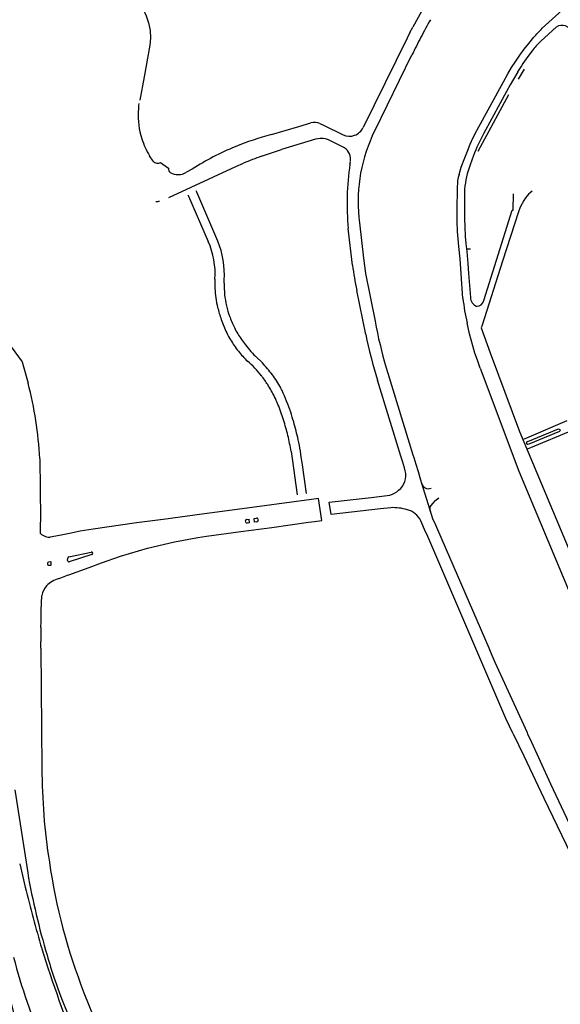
# Model space of a CAD drawing. Extents: x 148869 to 161638, y 453607 to 469810.
# Tile 916 of 1056: x 159128.59 to 159130.77, y 459849.73 to 459853.7. Entities that reach past the tile are written whole.
import ezdxf

# ---------------------------------------------------------------- set-up
doc = ezdxf.new("R2010")
doc.units = 0
doc.layers.add('LKI_V01_KANTRIJWEG', color=252, linetype='CONTINUOUS')

msp = doc.modelspace()

# ---------------------------------------------------------------- linework, layer by layer
at = {"layer": 'LKI_V01_KANTRIJWEG'}
for p, q in [((159130.2087, 459853.7316), (159130.1728, 459853.6659)), ((159130.2087, 459853.7316), (159130.1728, 459853.6659)), ((159130.161, 459853.6435), (159130.1496, 459853.6209)), ((159130.161, 459853.6435), (159130.1496, 459853.6209)), ((159130.161, 459853.6435), (159130.1728, 459853.6659)), ((159130.161, 459853.6435), (159130.1728, 459853.6659)), ((159130.7497, 459853.6659), (159130.6874, 459853.6083)), ((159130.7497, 459853.6659), (159130.6874, 459853.6083)), ((159130.1496, 459853.6209), (159129.9724, 459853.2609)), ((159130.1496, 459853.6209), (159129.9724, 459853.2609)), ((159130.0193, 459853.2475), (159130.1689, 459853.5535)), ((159130.0193, 459853.2475), (159130.1689, 459853.5535)), ((159130.6208, 459853.4956), (159130.5961, 459853.456)), ((159130.6208, 459853.4956), (159130.5961, 459853.456)), ((159130.4359, 459853.1663), (159130.5589, 459853.3941)), ((159130.4359, 459853.1663), (159130.5589, 459853.3941)), ((159129.7133, 459853.2651), (159129.7619, 459853.2798)), ((159129.7133, 459853.2651), (159129.7619, 459853.2798)), ((159129.6031, 459853.2324), (159129.7133, 459853.2651)), ((159129.6031, 459853.2324), (159129.7133, 459853.2651)), ((159129.7982, 459853.2772), (159129.8129, 459853.2702)), ((159129.7982, 459853.2772), (159129.8129, 459853.2702)), ((159129.8129, 459853.2702), (159129.8919, 459853.2321)), ((159129.8129, 459853.2702), (159129.8919, 459853.2321)), ((159130.0093, 459853.2272), (159130.0193, 459853.2475)), ((159130.0093, 459853.2272), (159130.0193, 459853.2475)), ((159129.7811, 459853.2135), (159129.643, 459853.1728)), ((159129.7811, 459853.2135), (159129.643, 459853.1728)), ((159129.5631, 459853.1453), (159129.643, 459853.1728)), ((159129.5631, 459853.1453), (159129.643, 459853.1728)), ((159129.1263, 459853.1258), (159129.1124, 459853.1469)), ((159129.1263, 459853.1258), (159129.1124, 459853.1469)), ((159129.1568, 459853.1204), (159129.1887, 459853.097)), ((159129.1568, 459853.1204), (159129.1887, 459853.097)), ((159129.9193, 459853.1139), (159129.921, 459853.1235)), ((159129.9193, 459853.1139), (159129.921, 459853.1235)), ((159130.4166, 459853.1486), (159130.4029, 459853.111)), ((159130.4166, 459853.1486), (159130.4029, 459853.111)), ((159129.2844, 459853.0935), (159129.2609, 459853.0809)), ((159129.2844, 459853.0935), (159129.2609, 459853.0809)), ((159130.5771, 459852.9281), (159130.5778, 459852.9939)), ((159130.5771, 459852.9281), (159130.5778, 459852.9939)), ((159130.5721, 459852.9281), (159130.5771, 459852.9281)), ((159130.5721, 459852.9281), (159130.5771, 459852.9281)), ((159129.9294, 459852.7066), (159129.9123, 459852.854)), ((159129.9294, 459852.7066), (159129.9123, 459852.854)), ((159130.4052, 459852.7708), (159130.3886, 459852.7707)), ((159130.4052, 459852.7708), (159130.3886, 459852.7707)), ((159129.4127, 459852.6347), (159129.4128, 459852.6469)), ((159129.4127, 459852.6347), (159129.4128, 459852.6469)), ((159129.9826, 459852.4279), (159129.9468, 459852.6052)), ((159129.9826, 459852.4279), (159129.9468, 459852.6052)), ((159129.5612, 459852.3185), (159129.5451, 459852.3338)), ((159129.5612, 459852.3185), (159129.5451, 459852.3338)), ((159128.6032, 459852.3031), (159128.6231, 459852.2314)), ((159128.6032, 459852.3031), (159128.6231, 459852.2314)), ((159130.0651, 459852.2931), (159130.0714, 459852.2715)), ((159130.0651, 459852.2931), (159130.0714, 459852.2715)), ((159130.7929, 459852.0792), (159130.63, 459852.0103)), ((159130.7929, 459852.0792), (159130.63, 459852.0103)), ((159130.6026, 459852.037), (159130.9769, 459851.1395)), ((159130.6026, 459852.037), (159130.9769, 459851.1395)), ((159130.63, 459852.0103), (159130.6162, 459852.0045)), ((159130.63, 459852.0103), (159130.6162, 459852.0045)), ((159130.8144, 459852.0403), (159130.6462, 459851.9702)), ((159130.8144, 459852.0403), (159130.6462, 459851.9702)), ((159130.6462, 459851.9702), (159130.6326, 459851.9648)), ((159130.6462, 459851.9702), (159130.6326, 459851.9648)), ((159129.7234, 459851.9334), (159129.7197, 459851.9576)), ((159129.7234, 459851.9334), (159129.7197, 459851.9576)), ((159129.7264, 459851.9115), (159129.7234, 459851.9334)), ((159129.7264, 459851.9115), (159129.7234, 459851.9334)), ((159128.6699, 459851.9272), (159128.6727, 459851.6851)), ((159128.6699, 459851.9272), (159128.6727, 459851.6851)), ((159129.744, 459851.7865), (159129.7264, 459851.9115)), ((159129.744, 459851.7865), (159129.7264, 459851.9115)), ((159130.2077, 459851.8289), (159130.2457, 459851.7034)), ((159130.2077, 459851.8289), (159130.2457, 459851.7034)), ((159129.7046, 459851.7974), (159129.7049, 459851.7954)), ((159129.7046, 459851.7974), (159129.7049, 459851.7954)), ((159129.7421, 459851.7999), (159129.7417, 459851.8024)), ((159129.7421, 459851.7999), (159129.7417, 459851.8024)), ((159130.2606, 459851.7568), (159130.245, 459851.7389)), ((159130.2606, 459851.7568), (159130.245, 459851.7389)), ((159130.2606, 459851.7568), (159130.2772, 459851.7691)), ((159130.2606, 459851.7568), (159130.2772, 459851.7691)), ((159128.6724, 459851.6599), (159128.6715, 459851.6309)), ((159128.6724, 459851.6599), (159128.6715, 459851.6309)), ((159128.6727, 459851.6851), (159128.6724, 459851.6599)), ((159128.6727, 459851.6851), (159128.6724, 459851.6599)), ((159129.4995, 459851.6715), (159129.4987, 459851.6765)), ((159129.4995, 459851.6715), (159129.4987, 459851.6765)), ((159129.5033, 459851.6827), (159129.5128, 459851.6841)), ((159129.5033, 459851.6827), (159129.5128, 459851.6841)), ((159129.5149, 459851.669), (159129.5048, 459851.6676)), ((159129.5149, 459851.669), (159129.5048, 459851.6676)), ((159129.5149, 459851.669), (159129.5128, 459851.6841)), ((159129.5149, 459851.669), (159129.5128, 459851.6841)), ((159129.5329, 459851.6864), (159129.5427, 459851.6879)), ((159129.5329, 459851.6864), (159129.5427, 459851.6879)), ((159129.5351, 459851.6715), (159129.5329, 459851.6864)), ((159129.5351, 459851.6715), (159129.5329, 459851.6864)), ((159129.5447, 459851.6729), (159129.5351, 459851.6715)), ((159129.5447, 459851.6729), (159129.5351, 459851.6715)), ((159129.5483, 459851.6837), (159129.5491, 459851.6789)), ((159129.5483, 459851.6837), (159129.5491, 459851.6789)), ((159128.6776, 459851.6224), (159128.6744, 459851.625)), ((159128.6776, 459851.6224), (159128.6744, 459851.625)), ((159128.7495, 459851.6179), (159128.712, 459851.6106)), ((159128.7495, 459851.6179), (159128.712, 459851.6106)), ((159128.79, 459851.6256), (159128.7495, 459851.6179)), ((159128.79, 459851.6256), (159128.7495, 459851.6179)), ((159128.7868, 459851.5318), (159128.8773, 459851.5507)), ((159128.7868, 459851.5318), (159128.8773, 459851.5507)), ((159128.8799, 459851.5406), (159128.7885, 459851.5113)), ((159128.8799, 459851.5406), (159128.7885, 459851.5113)), ((159128.7012, 459851.506), (159128.7009, 459851.5047)), ((159128.7012, 459851.506), (159128.7009, 459851.5047)), ((159128.7051, 459851.4987), (159128.7139, 459851.4979)), ((159128.7051, 459851.4987), (159128.7139, 459851.4979)), ((159128.7135, 459851.5118), (159128.7058, 459851.5101)), ((159128.7135, 459851.5118), (159128.7058, 459851.5101)), ((159128.7155, 459851.5001), (159128.7156, 459851.51)), ((159128.7155, 459851.5001), (159128.7156, 459851.51)), ((159128.7823, 459851.5166), (159128.7829, 459851.5265)), ((159128.7823, 459851.5166), (159128.7829, 459851.5265)), ((159128.6749, 459851.2467), (159128.6761, 459851.2713)), ((159128.6749, 459851.2467), (159128.6761, 459851.2713)), ((159128.6749, 459851.2467), (159128.6751, 459851.2101)), ((159128.6749, 459851.2467), (159128.6751, 459851.2101)), ((159128.6751, 459851.2101), (159128.6749, 459851.1913)), ((159128.6751, 459851.2101), (159128.6749, 459851.1913)), ((159128.6751, 459851.1633), (159128.6749, 459851.1913)), ((159128.6751, 459851.1633), (159128.6749, 459851.1913)), ((159128.6751, 459851.1633), (159128.6785, 459850.6808)), ((159128.6751, 459851.1633), (159128.6785, 459850.6808)), ((159130.4784, 459851.1651), (159130.4868, 459851.1455)), ((159130.4784, 459851.1651), (159130.4868, 459851.1455)), ((159130.5767, 459850.8195), (159130.5474, 459850.8806)), ((159130.5767, 459850.8195), (159130.5474, 459850.8806)), ((159130.6325, 459850.8246), (159130.6348, 459850.8195)), ((159130.6325, 459850.8246), (159130.6348, 459850.8195)), ((159130.6446, 459850.7981), (159130.6348, 459850.8195)), ((159130.6446, 459850.7981), (159130.6348, 459850.8195)), ((159128.5691, 459850.5937), (159128.6216, 459850.2584)), ((159128.5691, 459850.5937), (159128.6216, 459850.2584)), ((159128.5893, 459850.2957), (159128.6109, 459850.2017)), ((159128.5893, 459850.2957), (159128.6109, 459850.2017)), ((159128.6192, 459849.7385), (159128.6847, 459849.5567)), ((159128.6192, 459849.7385), (159128.6847, 459849.5567))]:
    msp.add_line(p, q, dxfattribs=at)
for points in [[(159128.7404, 459853.9368), (159128.809, 459853.9043), (159128.8569, 459853.8814), (159128.9508, 459853.8444), (159128.979, 459853.8328), (159129.0048, 459853.8187), (159129.0296, 459853.8004), (159129.0511, 459853.7807), (159129.0688, 459853.7632), (159129.0861, 459853.7382), (159129.0988, 459853.7106), (159129.108, 459853.6821), (159129.1141, 459853.6514), (159129.1158, 459853.6224), (159129.1138, 459853.5925), (159129.0903, 459853.4653), (159129.0735, 459853.3711)], [(159128.7404, 459853.9368), (159128.809, 459853.9043), (159128.8569, 459853.8814), (159128.9508, 459853.8444), (159128.979, 459853.8328), (159129.0048, 459853.8187), (159129.0296, 459853.8004), (159129.0511, 459853.7807), (159129.0688, 459853.7632), (159129.0861, 459853.7382), (159129.0988, 459853.7106), (159129.108, 459853.6821), (159129.1141, 459853.6514), (159129.1158, 459853.6224), (159129.1138, 459853.5925), (159129.0903, 459853.4653), (159129.0735, 459853.3711)], [(159130.6938, 459853.661), (159130.7602, 459853.7215), (159130.8132, 459853.7683), (159130.8297, 459853.7801), (159130.8543, 459853.797), (159130.8995, 459853.8248)], [(159130.6938, 459853.661), (159130.7602, 459853.7215), (159130.8132, 459853.7683), (159130.8297, 459853.7801), (159130.8543, 459853.797), (159130.8995, 459853.8248)], [(159130.3587, 459853.0719), (159130.3676, 459853.1009), (159130.3816, 459853.1387), (159130.3921, 459853.1664), (159130.4038, 459853.1945), (159130.416, 459853.2214), (159130.4299, 459853.2484), (159130.537, 459853.4457), (159130.5548, 459853.477), (159130.5704, 459853.5025), (159130.5873, 459853.5277), (159130.6035, 459853.553), (159130.6212, 459853.577), (159130.6394, 459853.6001), (159130.6592, 459853.6246)], [(159130.3587, 459853.0719), (159130.3676, 459853.1009), (159130.3816, 459853.1387), (159130.3921, 459853.1664), (159130.4038, 459853.1945), (159130.416, 459853.2214), (159130.4299, 459853.2484), (159130.537, 459853.4457), (159130.5548, 459853.477), (159130.5704, 459853.5025), (159130.5873, 459853.5277), (159130.6035, 459853.553), (159130.6212, 459853.577), (159130.6394, 459853.6001), (159130.6592, 459853.6246)], [(159130.6534, 459853.5705), (159130.6359, 459853.547), (159130.6155, 459853.5184)], [(159130.6534, 459853.5705), (159130.6359, 459853.547), (159130.6155, 459853.5184)], [(159130.5947, 459853.4848), (159130.5643, 459853.4329), (159130.5497, 459853.4064), (159130.5248, 459853.3598), (159130.4569, 459853.235)], [(159130.5947, 459853.4848), (159130.5643, 459853.4329), (159130.5497, 459853.4064), (159130.5248, 459853.3598), (159130.4569, 459853.235)], [(159129.8977, 459853.1786), (159129.8326, 459853.2112), (159129.8212, 459853.2149), (159129.8114, 459853.2168), (159129.7997, 459853.2174), (159129.7901, 459853.2161), (159129.7811, 459853.2135)], [(159129.8977, 459853.1786), (159129.8326, 459853.2112), (159129.8212, 459853.2149), (159129.8114, 459853.2168), (159129.7997, 459853.2174), (159129.7901, 459853.2161), (159129.7811, 459853.2135)], [(159129.1894, 459852.9791), (159129.4602, 459853.1047), (159129.4907, 459853.1172)], [(159129.1894, 459852.9791), (159129.4602, 459853.1047), (159129.4907, 459853.1172)], [(159129.3875, 459852.8038), (159129.3028, 459853), (159129.3004, 459853.0056)], [(159129.3875, 459852.8038), (159129.3028, 459853), (159129.3004, 459853.0056)], [(159130.3742, 459852.5722), (159130.3667, 459852.6723), (159130.363, 459852.732), (159130.3574, 459852.782), (159130.3547, 459852.8121), (159130.3526, 459852.8417), (159130.351, 459852.8822), (159130.3506, 459852.9223), (159130.3518, 459853.0225)], [(159130.3742, 459852.5722), (159130.3667, 459852.6723), (159130.363, 459852.732), (159130.3574, 459852.782), (159130.3547, 459852.8121), (159130.3526, 459852.8417), (159130.351, 459852.8822), (159130.3506, 459852.9223), (159130.3518, 459853.0225)], [(159130.381, 459853.0132), (159130.3805, 459852.8929), (159130.3818, 459852.8619), (159130.3839, 459852.8226), (159130.3862, 459852.7937), (159130.3895, 459852.7622), (159130.3944, 459852.7131), (159130.3973, 459852.6731), (159130.4045, 459852.5768)], [(159130.381, 459853.0132), (159130.3805, 459852.8929), (159130.3818, 459852.8619), (159130.3839, 459852.8226), (159130.3862, 459852.7937), (159130.3895, 459852.7622), (159130.3944, 459852.7131), (159130.3973, 459852.6731), (159130.4045, 459852.5768)], [(159129.2666, 459852.9896), (159129.269, 459852.9839), (159129.3482, 459852.8021)], [(159129.2666, 459852.9896), (159129.269, 459852.9839), (159129.3482, 459852.8021)], [(159130.6267, 459852.9783), (159130.6196, 459852.9674), (159130.6051, 459852.9402), (159130.5976, 459852.9218), (159130.5338, 459852.723), (159130.4517, 459852.465), (159130.4483, 459852.454), (159130.4839, 459852.3536), (159130.6026, 459852.037)], [(159130.6267, 459852.9783), (159130.6196, 459852.9674), (159130.6051, 459852.9402), (159130.5976, 459852.9218), (159130.5338, 459852.723), (159130.4517, 459852.465), (159130.4483, 459852.454), (159130.4839, 459852.3536), (159130.6026, 459852.037)], [(159130.4587, 459852.5637), (159130.5092, 459852.7265), (159130.5721, 459852.9281)], [(159130.4587, 459852.5637), (159130.5092, 459852.7265), (159130.5721, 459852.9281)], [(159129.9579, 459852.8765), (159129.9734, 459852.7345), (159129.9823, 459852.6724), (159130.0204, 459852.481)], [(159129.9579, 459852.8765), (159129.9734, 459852.7345), (159129.9823, 459852.6724), (159130.0204, 459852.481)], [(159128.5009, 459852.4949), (159128.5318, 459852.4195), (159128.5399, 459852.3983), (159128.5996, 459852.3167), (159128.6032, 459852.3031)], [(159128.5009, 459852.4949), (159128.5318, 459852.4195), (159128.5399, 459852.3983), (159128.5996, 459852.3167), (159128.6032, 459852.3031)], [(159130.4439, 459852.2916), (159130.4323, 459852.3239), (159130.4225, 459852.3525), (159130.4139, 459852.3812), (159130.4011, 459852.4297), (159130.3909, 459852.4742)], [(159130.4439, 459852.2916), (159130.4323, 459852.3239), (159130.4225, 459852.3525), (159130.4139, 459852.3812), (159130.4011, 459852.4297), (159130.3909, 459852.4742)], [(159130.4439, 459852.2916), (159130.5988, 459851.8775), (159130.8643, 459851.2449), (159130.9029, 459851.1573), (159130.9447, 459851.0684), (159130.9717, 459851.0148)], [(159130.4439, 459852.2916), (159130.5988, 459851.8775), (159130.8643, 459851.2449), (159130.9029, 459851.1573), (159130.9447, 459851.0684), (159130.9717, 459851.0148)], [(159130.0714, 459852.2715), (159130.1725, 459851.9424), (159130.1759, 459851.9313), (159130.1843, 459851.9048), (159130.1936, 459851.875), (159130.2036, 459851.8422), (159130.2077, 459851.8289), (159130.2142, 459851.8168)], [(159130.0714, 459852.2715), (159130.1725, 459851.9424), (159130.1759, 459851.9313), (159130.1843, 459851.9048), (159130.1936, 459851.875), (159130.2036, 459851.8422), (159130.2077, 459851.8289), (159130.2142, 459851.8168)], [(159130.142, 459851.878), (159130.1385, 459851.8904), (159130.1305, 459851.9171), (159130.1239, 459851.9378), (159130.0299, 459852.2434)], [(159130.142, 459851.878), (159130.1385, 459851.8904), (159130.1305, 459851.9171), (159130.1239, 459851.9378), (159130.0299, 459852.2434)], [(159130.6353, 459851.997), (159130.7591, 459852.0472), (159130.7646, 459852.0448), (159130.7659, 459852.0416), (159130.7636, 459852.0364), (159130.639, 459851.9856)], [(159130.6353, 459851.997), (159130.7591, 459852.0472), (159130.7646, 459852.0448), (159130.7659, 459852.0416), (159130.7636, 459852.0364), (159130.639, 459851.9856)], [(159129.6827, 459851.9561), (159129.6865, 459851.9284), (159129.7068, 459851.7814)], [(159129.6827, 459851.9561), (159129.6865, 459851.9284), (159129.7068, 459851.7814)], [(159130.0835, 459851.7296), (159130.0427, 459851.7245), (159129.8433, 459851.7023), (159129.8362, 459851.7519), (159130.005, 459851.7714), (159130.0805, 459851.7805)], [(159130.0835, 459851.7296), (159130.0427, 459851.7245), (159129.8433, 459851.7023), (159129.8362, 459851.7519), (159130.005, 459851.7714), (159130.0805, 459851.7805)], [(159128.7478, 459851.4446), (159128.7822, 459851.4576), (159128.7866, 459851.459), (159128.8692, 459851.4894), (159128.9193, 459851.508), (159128.995, 459851.5347), (159129.1046, 459851.5671), (159129.2122, 459851.5923), (159129.3065, 459851.6101), (159129.3415, 459851.6154), (159129.4799, 459851.6338), (159129.6046, 459851.6506), (159129.7528, 459851.6708), (159129.7765, 459851.6744), (159129.8059, 459851.6778), (159129.7933, 459851.7671), (159129.7641, 459851.7626), (159129.4657, 459851.7228), (159129.3334, 459851.7049), (159129.1665, 459851.6826), (159129.0595, 459851.6685), (159128.8846, 459851.6438), (159128.8326, 459851.6347), (159128.79, 459851.6256)], [(159128.7478, 459851.4446), (159128.7822, 459851.4576), (159128.7866, 459851.459), (159128.8692, 459851.4894), (159128.9193, 459851.508), (159128.995, 459851.5347), (159129.1046, 459851.5671), (159129.2122, 459851.5923), (159129.3065, 459851.6101), (159129.3415, 459851.6154), (159129.4799, 459851.6338), (159129.6046, 459851.6506), (159129.7528, 459851.6708), (159129.7765, 459851.6744), (159129.8059, 459851.6778), (159129.7933, 459851.7671), (159129.7641, 459851.7626), (159129.4657, 459851.7228), (159129.3334, 459851.7049), (159129.1665, 459851.6826), (159129.0595, 459851.6685), (159128.8846, 459851.6438), (159128.8326, 459851.6347), (159128.79, 459851.6256)], [(159130.2427, 459851.7158), (159130.2457, 459851.7034), (159130.2523, 459851.6863), (159130.2635, 459851.661), (159130.2723, 459851.6413), (159130.4784, 459851.1651)], [(159130.2427, 459851.7158), (159130.2457, 459851.7034), (159130.2523, 459851.6863), (159130.2635, 459851.661), (159130.2723, 459851.6413), (159130.4784, 459851.1651)], [(159130.5474, 459850.8806), (159130.2326, 459851.6138), (159130.2201, 459851.6419), (159130.2087, 459851.6673), (159130.2044, 459851.6766)], [(159130.5474, 459850.8806), (159130.2326, 459851.6138), (159130.2201, 459851.6419), (159130.2087, 459851.6673), (159130.2044, 459851.6766)], [(159128.6761, 459851.2713), (159128.6761, 459851.3163), (159128.6781, 459851.3744)], [(159128.6761, 459851.2713), (159128.6761, 459851.3163), (159128.6781, 459851.3744)], [(159130.4868, 459851.1455), (159130.503, 459851.1078), (159130.6325, 459850.8246)], [(159130.4868, 459851.1455), (159130.503, 459851.1078), (159130.6325, 459850.8246)], [(159130.5767, 459850.8195), (159130.6194, 459850.7305), (159130.6995, 459850.5593), (159130.8626, 459850.2223), (159130.8817, 459850.1843), (159130.9456, 459850.0635), (159130.9831, 459849.9978)], [(159130.5767, 459850.8195), (159130.6194, 459850.7305), (159130.6995, 459850.5593), (159130.8626, 459850.2223), (159130.8817, 459850.1843), (159130.9456, 459850.0635), (159130.9831, 459849.9978)], [(159130.905, 459850.2424), (159130.8139, 459850.4331), (159130.7278, 459850.6164), (159130.6446, 459850.7981)], [(159130.905, 459850.2424), (159130.8139, 459850.4331), (159130.7278, 459850.6164), (159130.6446, 459850.7981)], [(159128.8482, 459849.7762), (159128.8908, 459849.669), (159128.9114, 459849.6225), (159128.9232, 459849.5945), (159128.9913, 459849.4116)], [(159128.8482, 459849.7762), (159128.8908, 459849.669), (159128.9114, 459849.6225), (159128.9232, 459849.5945), (159128.9913, 459849.4116)]]:
    msp.add_lwpolyline(points, dxfattribs=at)
for centre, radius, start, end in [((159135.3359, 459850.9138), 5.803, 151.35806, 152.1498), ((159135.3359, 459850.9138), 5.803, 151.35806, 152.1498), ((159128.5933, 459855.6291), 2.8785, 315.864, 316.8635), ((159128.5933, 459855.6291), 2.8785, 315.864, 316.8635), ((159130.7426, 459853.6581), 0.00322, 168.2758, 215.1332), ((159130.7426, 459853.6581), 0.00322, 168.2758, 215.1332), ((159130.7728, 459853.6298), 0.0429, 17.8103, 122.6326), ((159130.7728, 459853.6298), 0.0429, 17.8103, 122.6326), ((159131.4545, 459852.958), 1.4163, 151.9149, 153.5312), ((159131.4545, 459852.958), 1.4163, 151.9149, 153.5312), ((159130.9094, 459853.3751), 0.322, 133.5788, 142.6377), ((159130.9094, 459853.3751), 0.322, 133.5788, 142.6377), ((159131.5789, 459852.8753), 1.5645, 152.8511, 154.3139), ((159131.5789, 459852.8753), 1.5645, 152.8511, 154.3139), ((159132.1782, 459852.5265), 1.851, 147.5966, 148.8199), ((159132.1782, 459852.5265), 1.851, 147.5966, 148.8199), ((159129.3776, 459853.3098), 0.3111, 176.9774, 197.5388), ((159129.3776, 459853.3098), 0.3111, 176.9774, 197.5388), ((159129.5656, 459853.3079), 0.4991, 174.3347, 177.892), ((159129.5656, 459853.3079), 0.4991, 174.3347, 177.892), ((159129.7767, 459853.2319), 0.0501, 64.6544, 107.2148), ((159129.7767, 459853.2319), 0.0501, 64.6544, 107.2148), ((159129.9179, 459853.2863), 0.0601, 244.4037, 335.0095), ((159129.9179, 459853.2863), 0.0601, 244.4037, 335.0095), ((159129.3781, 459853.3095), 0.3115, 197.4647, 211.4669), ((159129.3781, 459853.3095), 0.3115, 197.4647, 211.4669), ((159129.8775, 459852.1678), 1.0994, 104.4536, 112.4588), ((159129.8775, 459852.1678), 1.0994, 104.4536, 112.4588), ((159130.5904, 459852.9629), 0.6384, 155.5472, 187.7798), ((159130.5904, 459852.9629), 0.6384, 155.5472, 187.7798), ((159131.3047, 459852.7869), 0.959, 152.1392, 157.8379), ((159131.3047, 459852.7869), 0.959, 152.1392, 157.8379), ((159129.8792, 459852.165), 1.1027, 112.4806, 122.6413), ((159129.8792, 459852.165), 1.1027, 112.4806, 122.6413), ((159129.8666, 459853.133), 0.0552, 350.1447, 55.7697), ((159129.8666, 459853.133), 0.0552, 350.1447, 55.7697), ((159129.145, 459853.1432), 0.0255, 222.8842, 262.9002), ((159129.145, 459853.1432), 0.0255, 222.8842, 262.9002), ((159129.1452, 459853.1428), 0.0252, 262.1882, 297.3074), ((159129.1452, 459853.1428), 0.0252, 262.1882, 297.3074), ((159129.9277, 459852.0993), 1.1077, 109.214, 113.2366), ((159129.9277, 459852.0993), 1.1077, 109.214, 113.2366), ((159129.2032, 459853.0931), 0.015, 165.2749, 206.0372), ((159129.2032, 459853.0931), 0.015, 165.2749, 206.0372), ((159129.2036, 459853.0936), 0.0156, 207.1035, 240.6393), ((159129.2036, 459853.0936), 0.0156, 207.1035, 240.6393), ((159129.228, 459853.1322), 0.061, 270.4196, 302.6384), ((159129.228, 459853.1322), 0.061, 270.4196, 302.6384), ((159131.0015, 459852.9548), 1.0939, 171.6362, 185.2872), ((159131.0015, 459852.9548), 1.0939, 171.6362, 185.2872), ((159130.7572, 459852.9804), 0.3776, 159.7762, 175.0273), ((159130.7572, 459852.9804), 0.3776, 159.7762, 175.0273), ((159129.2288, 459853.1365), 0.0653, 239.7868, 269.7), ((159129.2288, 459853.1365), 0.0653, 239.7868, 269.7), ((159130.4979, 459853.0271), 0.1463, 162.1483, 181.7993), ((159130.4979, 459853.0271), 0.1463, 162.1483, 181.7993), ((159130.7109, 459852.9205), 0.102, 124.8897, 145.5314), ((159130.7109, 459852.9205), 0.102, 124.8897, 145.5314), ((159129.1311, 459853.0675), 0.1053, 273.4881, 281.8782), ((159129.1311, 459853.0675), 0.1053, 273.4881, 281.8782), ((159129.0595, 459852.6704), 0.354, 356.1938, 22.1382), ((159129.0595, 459852.6704), 0.354, 356.1938, 22.1382), ((159129.0655, 459852.6725), 0.3109, 355.8588, 24.6188), ((159129.0655, 459852.6725), 0.3109, 355.8588, 24.6188), ((159131.0547, 459852.847), 1.1339, 187.1151, 192.315), ((159131.0547, 459852.847), 1.1339, 187.1151, 192.315), ((159129.6888, 459852.6287), 0.3139, 176.09, 182.9665), ((159129.6888, 459852.6287), 0.3139, 176.09, 182.9665), ((159129.771, 459852.631), 0.3961, 182.6893, 188.1351), ((159129.771, 459852.631), 0.3961, 182.6893, 188.1351), ((159129.8179, 459852.6288), 0.4053, 179.1726, 185.74), ((159129.8179, 459852.6288), 0.4053, 179.1726, 185.74), ((159129.8007, 459852.6374), 0.4264, 188.4187, 193.7353), ((159129.8007, 459852.6374), 0.4264, 188.4187, 193.7353), ((159129.7608, 459852.6223), 0.3478, 185.6102, 193.2617), ((159129.7608, 459852.6223), 0.3478, 185.6102, 193.2617), ((159131.216, 459852.6649), 0.8468, 186.2833, 193.0128), ((159131.216, 459852.6649), 0.8468, 186.2833, 193.0128), ((159130.4445, 459852.5779), 0.04, 181.5925, 248.2036), ((159130.4445, 459852.5779), 0.04, 181.5925, 248.2036), ((159129.9397, 459852.6749), 0.5703, 194.0826, 199.1256), ((159129.9397, 459852.6749), 0.5703, 194.0826, 199.1256), ((159129.8015, 459852.6307), 0.3894, 193.0959, 199.3642), ((159129.8015, 459852.6307), 0.3894, 193.0959, 199.3642), ((159130.4293, 459852.571), 0.0302, 270.5985, 345.9703), ((159130.4293, 459852.571), 0.0302, 270.5985, 345.9703), ((159129.9153, 459852.6685), 0.5453, 199.3301, 205.4345), ((159129.9153, 459852.6685), 0.5453, 199.3301, 205.4345), ((159129.8309, 459852.6418), 0.4208, 199.4586, 206.3332), ((159129.8309, 459852.6418), 0.4208, 199.4586, 206.3332), ((159129.7233, 459852.5883), 0.3006, 206.2976, 211.6613), ((159129.7233, 459852.5883), 0.3006, 206.2976, 211.6613), ((159131.8302, 459852.8125), 1.8399, 190.3808, 196.3963), ((159131.8302, 459852.8125), 1.8399, 190.3808, 196.3963), ((159129.6612, 459852.5451), 0.2627, 204.9214, 212.0007), ((159129.6612, 459852.5451), 0.2627, 204.9214, 212.0007), ((159130.0047, 459852.7669), 0.6339, 212.0467, 216.9595), ((159130.0047, 459852.7669), 0.6339, 212.0467, 216.9595), ((159132.2656, 459852.9152), 2.3344, 192.0489, 196.7228), ((159132.2656, 459852.9152), 2.3344, 192.0489, 196.7228), ((159129.8058, 459852.6287), 0.4297, 211.2415, 218.5909), ((159129.8058, 459852.6287), 0.4297, 211.2415, 218.5909), ((159129.7868, 459852.6015), 0.3603, 216.7709, 222.3463), ((159129.7868, 459852.6015), 0.3603, 216.7709, 222.3463), ((159129.8293, 459852.6454), 0.4585, 218.3917, 225.2813), ((159129.8293, 459852.6454), 0.4585, 218.3917, 225.2813), ((159129.7307, 459852.541), 0.2782, 220.9287, 228.1457), ((159129.7307, 459852.541), 0.2782, 220.9287, 228.1457), ((159129.214, 459851.9767), 0.4508, 44.3778, 49.514), ((159129.214, 459851.9767), 0.4508, 44.3778, 49.514), ((159129.2255, 459851.9955), 0.4295, 38.2693, 43.6595), ((159129.2255, 459851.9955), 0.4295, 38.2693, 43.6595), ((159129.1901, 459851.9547), 0.5196, 37.5545, 44.4317), ((159129.1901, 459851.9547), 0.5196, 37.5545, 44.4317), ((159129.2652, 459852.0253), 0.3799, 31.7677, 38.4536), ((159129.2652, 459852.0253), 0.3799, 31.7677, 38.4536), ((159129.2414, 459851.9937), 0.4552, 29.7546, 37.6051), ((159129.2414, 459851.9937), 0.4552, 29.7546, 37.6051), ((159127.1966, 459851.8563), 1.4749, 2.7573, 14.7336), ((159127.1966, 459851.8563), 1.4749, 2.7573, 14.7336), ((159129.1771, 459851.9612), 0.4886, 26.1776, 32.7236), ((159129.1771, 459851.9612), 0.4886, 26.1776, 32.7236), ((159129.3302, 459852.0508), 0.3498, 25.5658, 28.8446), ((159129.3302, 459852.0508), 0.3498, 25.5658, 28.8446), ((159129.2162, 459851.9779), 0.4461, 22.1268, 26.4663), ((159129.2162, 459851.9779), 0.4461, 22.1268, 26.4663), ((159128.736, 459851.7888), 0.9992, 19.0007, 24.415), ((159128.736, 459851.7888), 0.9992, 19.0007, 24.415), ((159128.8475, 459851.8302), 0.8433, 17.4611, 21.9877), ((159128.8475, 459851.8302), 0.8433, 17.4611, 21.9877), ((159129.0285, 459851.8897), 0.6897, 15.6251, 18.9902), ((159129.0285, 459851.8897), 0.6897, 15.6251, 18.9902), ((159128.6136, 459851.7616), 1.0871, 13.76, 17.2094), ((159128.6136, 459851.7616), 1.0871, 13.76, 17.2094), ((159128.5396, 459851.7482), 1.1987, 12.2879, 15.8443), ((159128.5396, 459851.7482), 1.1987, 12.2879, 15.8443), ((159128.6048, 459851.7672), 1.0942, 9.9416, 13.3686), ((159128.6048, 459851.7672), 1.0942, 9.9416, 13.3686), ((159128.7637, 459851.7949), 0.9697, 9.6568, 12.408), ((159128.7637, 459851.7949), 0.9697, 9.6568, 12.408), ((159130.6363, 459851.991), 0.00599, 110.5101, 296.3649), ((159130.6363, 459851.991), 0.00599, 110.5101, 296.3649), ((159130.0713, 459851.8588), 0.0732, 307.0037, 15.2085), ((159130.0713, 459851.8588), 0.0732, 307.0037, 15.2085), ((159130.2346, 459851.8313), 0.0251, 215.4579, 239.3107), ((159130.2346, 459851.8313), 0.0251, 215.4579, 239.3107), ((159130.0633, 459851.8512), 0.0728, 283.6727, 315.6221), ((159130.0633, 459851.8512), 0.0728, 283.6727, 315.6221), ((159130.2345, 459851.8308), 0.0246, 238.9085, 297.47), ((159130.2345, 459851.8308), 0.0246, 238.9085, 297.47), ((159130.2651, 459851.7252), 0.0243, 145.6003, 171.2892), ((159130.2651, 459851.7252), 0.0243, 145.6003, 171.2892), ((159130.0936, 459851.5344), 0.1955, 73.1294, 92.9812), ((159130.0936, 459851.5344), 0.1955, 73.1294, 92.9812), ((159130.1297, 459851.6416), 0.0826, 25.0911, 75.4835), ((159130.1297, 459851.6416), 0.0826, 25.0911, 75.4835), ((159130.2646, 459851.7251), 0.0238, 170.8582, 202.9276), ((159130.2646, 459851.7251), 0.0238, 170.8582, 202.9276), ((159129.504, 459851.6774), 0.0054, 98.0493, 189.0435), ((159129.504, 459851.6774), 0.0054, 98.0493, 189.0435), ((159129.5041, 459851.6722), 0.00469, 188.3828, 278.2922), ((159129.5041, 459851.6722), 0.00469, 188.3828, 278.2922), ((159129.5432, 459851.6828), 0.00519, 10.1782, 96.0495), ((159129.5432, 459851.6828), 0.00519, 10.1782, 96.0495), ((159129.544, 459851.678), 0.0052, 277.5897, 9.6804), ((159129.544, 459851.678), 0.0052, 277.5897, 9.6804), ((159128.6791, 459851.631), 0.00767, 180.7601, 231.3539), ((159128.6791, 459851.631), 0.00767, 180.7601, 231.3539), ((159128.7129, 459851.6696), 0.059, 233.1691, 269.1253), ((159128.7129, 459851.6696), 0.059, 233.1691, 269.1253), ((159128.8783, 459851.5456), 0.00526, 287.7898, 101.7639), ((159128.8783, 459851.5456), 0.00526, 287.7898, 101.7639), ((159128.7061, 459851.5039), 0.00527, 171.5365, 258.8987), ((159128.7061, 459851.5039), 0.00527, 171.5365, 258.8987), ((159128.707, 459851.5042), 0.00603, 100.8319, 162.7723), ((159128.707, 459851.5042), 0.00603, 100.8319, 162.7723), ((159128.7139, 459851.5101), 0.00172, 357.4338, 103.2227), ((159128.7139, 459851.5101), 0.00172, 357.4338, 103.2227), ((159128.7131, 459851.5001), 0.00235, 289.7234, 359.8413), ((159128.7131, 459851.5001), 0.00235, 289.7234, 359.8413), ((159128.7877, 459851.5166), 0.00542, 180.6451, 278.1217), ((159128.7877, 459851.5166), 0.00542, 180.6451, 278.1217), ((159128.7881, 459851.5268), 0.00519, 104.3796, 183.9839), ((159128.7881, 459851.5268), 0.00519, 104.3796, 183.9839), ((159128.7787, 459851.3333), 0.1155, 105.5158, 135.2061), ((159128.7787, 459851.3333), 0.1155, 105.5158, 135.2061), ((159128.7638, 459851.3589), 0.0872, 140.2278, 168.5183), ((159128.7638, 459851.3589), 0.0872, 140.2278, 168.5183), ((159131.1984, 459850.6918), 2.5199, 180.2496, 188.8976), ((159131.1984, 459850.6918), 2.5199, 180.2496, 188.8976), ((159131.0158, 459850.6324), 2.3305, 188.1483, 201.5535), ((159131.0158, 459850.6324), 2.3305, 188.1483, 201.5535), ((159131.4889, 459850.7582), 2.9105, 189.8878, 196.5904), ((159131.4889, 459850.7582), 2.9105, 189.8878, 196.5904), ((159137.2389, 459852.3981), 8.9032, 194.28207, 195.93652), ((159137.2389, 459852.3981), 8.9032, 194.28207, 195.93652), ((159135.7696, 459852.2251), 7.4467, 197.76099, 201.12083), ((159135.7696, 459852.2251), 7.4467, 197.76099, 201.12083), ((159130.977, 459850.5524), 2.4944, 194.7141, 199.0448), ((159130.977, 459850.5524), 2.4944, 194.7141, 199.0448), ((159130.0712, 459850.3101), 1.4242, 195.5996, 199.6444), ((159130.0712, 459850.3101), 1.4242, 195.5996, 199.6444), ((159131.7344, 459850.5582), 3.285, 191.6762, 199.8124), ((159131.7344, 459850.5582), 3.285, 191.6762, 199.8124), ((159131.2502, 459850.6824), 2.66, 198.6588, 209.8492), ((159131.2502, 459850.6824), 2.66, 198.6588, 209.8492)]:
    msp.add_arc(centre, radius, start, end, dxfattribs=at)

doc.saveas('drawing.dxf')
